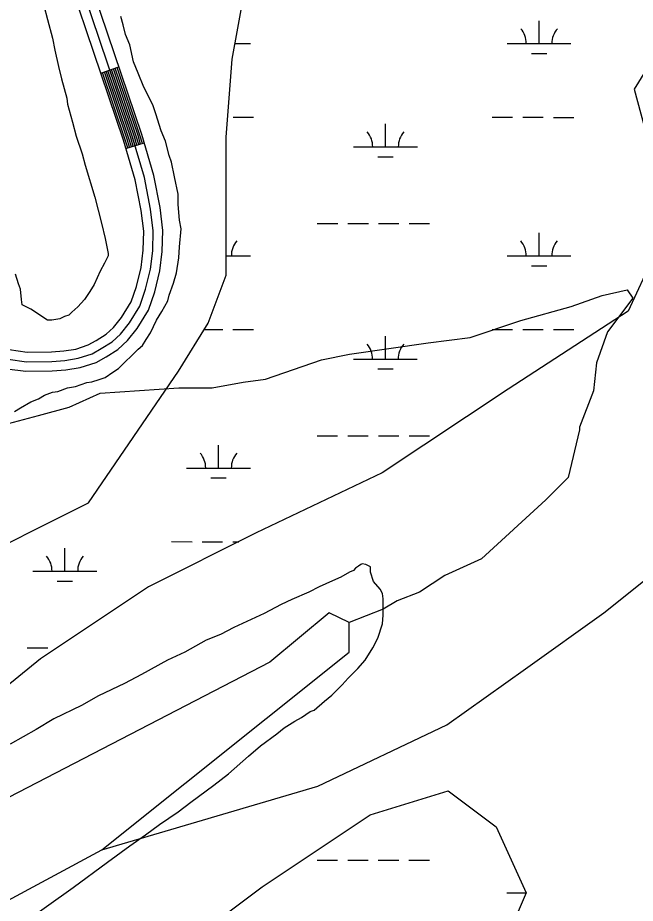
# Model space of a CAD drawing. Extents: x 3245246 to 3283090, y 806824 to 832173.
# Drawn here: x 3256865 to 3257833, y 822338 to 823726 of the extents above; entities that cross this region are included whole.
import ezdxf

# ---------------------------------------------------------------- set-up
doc = ezdxf.new("R2010")
doc.units = 0
for name, color, linetype in [('V-ROAD-CNTR', 7, 'Continuous'), ('V-SITE-VEGE', 7, 'Continuous'), ('V-TOPO-SHOR', 7, 'Continuous'), ('V-WETL-SWMP', 7, 'Continuous')]:
    doc.layers.add(name, color=color, linetype=linetype)

msp = doc.modelspace()

# ---------------------------------------------------------------- linework, layer by layer
at = {"layer": 'V-ROAD-CNTR'}
for p, q in [((3256995.4, 823639.1), (3257023.8, 823648.7)), ((3257034.7, 823521), (3257063.5, 823529.6))]:
    msp.add_line(p, q, dxfattribs=at)
for points in [[(3256848.5, 823175.8), (3256878.1, 823171.7), (3256919.5, 823172.2), (3256940.7, 823173.9), (3256963.3, 823177.4), (3256988, 823185.5), (3257003.6, 823194.4), (3257022.1, 823206), (3257037.2, 823219.8), (3257052.6, 823238.9), (3257070.1, 823267.5), (3257080, 823296.4), (3257088.1, 823329.1), (3257091.8, 823359.2), (3257092.7, 823392.6), (3257088.4, 823428.3), (3257078.5, 823478.8), (3257059.5, 823542.9), (3256931.3, 823922.5)], [(3256850.3, 823190.7), (3256879.1, 823186.7), (3256918.8, 823187.2), (3256939, 823188.8), (3256959.8, 823192), (3256981.8, 823199.2), (3256995.9, 823207.3), (3257013, 823218), (3257026.2, 823230.1), (3257040.3, 823247.5), (3257056.5, 823274), (3257065.6, 823300.6), (3257073.3, 823331.8), (3257076.8, 823360.3), (3257077.7, 823391.9), (3257073.5, 823426), (3257063.9, 823475.3), (3257045.2, 823538.4), (3256917.1, 823917.7)], [(3256852.1, 823205.6), (3256880, 823201.7), (3256918.2, 823202.2), (3256937.3, 823203.7), (3256956.3, 823206.6), (3256975.7, 823213), (3256988.2, 823220.2), (3257003.8, 823230), (3257015.2, 823240.4), (3257028, 823256.2), (3257042.8, 823280.4), (3257051.2, 823304.8), (3257058.5, 823334.5), (3257061.8, 823361.5), (3257062.7, 823391.2), (3257058.7, 823423.6), (3257049.3, 823471.7), (3257030.9, 823533.8), (3256902.9, 823912.8)], [(3257037.6, 823521.9), (3257033.8, 823534.7), (3256998.2, 823640.1)], [(3257040.5, 823522.8), (3257036.6, 823535.6), (3257001.1, 823641)], [(3257043.3, 823523.6), (3257039.5, 823536.5), (3257003.9, 823642)], [(3257046.2, 823524.5), (3257042.4, 823537.4), (3257006.7, 823642.9)], [(3257049.1, 823525.3), (3257045.2, 823538.4), (3257009.6, 823643.9)], [(3257052, 823526.2), (3257048.1, 823539.3), (3257012.4, 823644.9)], [(3257054.8, 823527), (3257050.9, 823540.2), (3257015.3, 823645.8)], [(3257057.7, 823527.9), (3257053.8, 823541.1), (3257018.1, 823646.8)], [(3257060.6, 823528.7), (3257056.7, 823542), (3257021, 823647.7)]]:
    msp.add_lwpolyline(points, dxfattribs=at)
at = {"layer": 'V-SITE-VEGE'}
for p, q in [((3256906, 823745.1), (3256911.8, 823722.9)), ((3256911.8, 823722.9), (3256919.9, 823693.9)), ((3257030.5, 823714.8), (3257027, 823727.6)), ((3257033.9, 823699.7), (3257030.5, 823714.8)), ((3256919.9, 823693.9), (3256923.4, 823675.2)), ((3257040.9, 823683.4), (3257033.9, 823699.7)), ((3257046.7, 823656.6), (3257040.9, 823683.4)), ((3256923.4, 823675.2), (3256929.2, 823649.6)), ((3257053.7, 823639.1), (3257046.7, 823656.6)), ((3256929.2, 823649.6), (3256933.9, 823629.9)), ((3257063, 823617), (3257053.7, 823639.1)), ((3256933.9, 823629.9), (3256942, 823599.6)), ((3257077, 823589.1), (3257063, 823617)), ((3256942, 823599.6), (3256943.2, 823590.3)), ((3256943.2, 823590.3), (3256951.3, 823562.4)), ((3257081.6, 823575.1), (3257077, 823589.1)), ((3257089.8, 823548.4), (3257081.6, 823575.1)), ((3256951.3, 823562.4), (3256957.1, 823540.2)), ((3256957.1, 823540.2), (3256966.4, 823512.3)), ((3257096.8, 823532.1), (3257089.8, 823548.4)), ((3257102.6, 823510), (3257096.8, 823532.1)), ((3256966.4, 823512.3), (3256971.1, 823494.9)), ((3257106.1, 823499.5), (3257102.6, 823510)), ((3257110.7, 823476.2), (3257106.1, 823499.5)), ((3256971.1, 823494.9), (3256986.2, 823444.8)), ((3257116.5, 823449.5), (3257110.7, 823476.2)), ((3256986.2, 823444.8), (3256996.7, 823404.1)), ((3257116.5, 823433.2), (3257116.5, 823449.5)), ((3257118.9, 823408.7), (3257116.5, 823433.2)), ((3256996.7, 823404.1), (3257002.5, 823379.7)), ((3257121.2, 823394.8), (3257118.9, 823408.7)), ((3257118.8, 823366.8), (3257121.2, 823394.8)), ((3257002.5, 823379.7), (3257007.1, 823356.4)), ((3257117.7, 823349.4), (3257118.8, 823366.8)), ((3257007.1, 823352.9), (3257001.3, 823341.3)), ((3257007.1, 823356.4), (3257007.1, 823352.9)), ((3257114.2, 823326.1), (3257117.7, 823349.4)), ((3257001.3, 823341.3), (3256994.3, 823328.5)), ((3256866.3, 823308.7), (3256861.7, 823323.8)), ((3256994.3, 823328.5), (3256985, 823307.5)), ((3257109.5, 823309.8), (3257114.2, 823326.1)), ((3256869.8, 823300.6), (3256866.3, 823308.7)), ((3256985, 823307.5), (3256978, 823297)), ((3257102.5, 823291.2), (3257109.5, 823309.8)), ((3256871, 823284.3), (3256869.8, 823300.6)), ((3256978, 823297), (3256969.9, 823284.2)), ((3257100.2, 823281.9), (3257102.5, 823291.2)), ((3256872.1, 823276.1), (3256871, 823284.3)), ((3256886.1, 823269.1), (3256872.1, 823276.1)), ((3256969.9, 823284.2), (3256959.4, 823272.6)), ((3257090.9, 823265.6), (3257100.2, 823281.9)), ((3256911.7, 823251.7), (3256886.1, 823269.1)), ((3256950.1, 823264.5), (3256945.4, 823259.8)), ((3256959.4, 823272.6), (3256950.1, 823264.5)), ((3257082.8, 823251.7), (3257090.9, 823265.6)), ((3256918.7, 823251.7), (3256911.7, 823251.7)), ((3256931.5, 823254), (3256918.7, 823251.7)), ((3256938.5, 823257.5), (3256931.5, 823254)), ((3256945.4, 823259.8), (3256938.5, 823257.5)), ((3257073.4, 823231.9), (3257082.8, 823251.7)), ((3257060.6, 823212.1), (3257066.5, 823221.4)), ((3257066.5, 823221.4), (3257073.4, 823231.9)), ((3257023.4, 823176), (3257053.7, 823206.3)), ((3257053.7, 823206.3), (3257060.6, 823212.1)), ((3257002.5, 823162.1), (3257014.1, 823170.2)), ((3257014.1, 823170.2), (3257023.4, 823176)), ((3256955.9, 823148.1), (3256973.4, 823153.9)), ((3256973.4, 823153.9), (3256981.5, 823155.1)), ((3256981.5, 823155.1), (3256993.1, 823158.6)), ((3256993.1, 823158.6), (3257002.5, 823162.1)), ((3256907, 823134.1), (3256919.8, 823138.8)), ((3256919.8, 823138.8), (3256928, 823140)), ((3256928, 823140), (3256943.1, 823145.8)), ((3256943.1, 823145.8), (3256955.9, 823148.1)), ((3256869.8, 823114.4), (3256886.1, 823123.7)), ((3256886.1, 823123.7), (3256897.7, 823128.3)), ((3256897.7, 823128.3), (3256907, 823134.1)), ((3256860.5, 823108.6), (3256869.8, 823114.4)), ((3257391.1, 822859.5), (3257385.2, 822857.1)), ((3257394.6, 822863), (3257391.1, 822859.5)), ((3257399.2, 822866.4), (3257394.6, 822863)), ((3257402.7, 822868.8), (3257399.2, 822866.4)), ((3257405, 822869.9), (3257402.7, 822868.8)), ((3257410.8, 822868.8), (3257405, 822869.9)), ((3257417.8, 822865.3), (3257410.8, 822868.8)), ((3257417.8, 822857.1), (3257417.8, 822865.3)), ((3257371.3, 822849), (3257358.5, 822843.2)), ((3257385.2, 822857.1), (3257371.3, 822849)), ((3257422.5, 822842), (3257417.8, 822857.1)), ((3257337.5, 822833.9), (3257321.2, 822825.7)), ((3257358.5, 822843.2), (3257337.5, 822833.9)), ((3257433, 822830.4), (3257422.5, 822842)), ((3257321.2, 822825.7), (3257294.5, 822814.1)), ((3257436.4, 822823.4), (3257433, 822830.4)), ((3257437.6, 822815.2), (3257436.4, 822823.4)), ((3257278.2, 822806), (3257251.4, 822792)), ((3257294.5, 822814.1), (3257278.2, 822806)), ((3257437.6, 822805.9), (3257437.6, 822815.2)), ((3257437.6, 822789.6), (3257437.6, 822805.9)), ((3257251.4, 822792), (3257203.7, 822769.9)), ((3257436.4, 822775.7), (3257437.6, 822789.6)), ((3257429.4, 822753.6), (3257436.4, 822775.7)), ((3257203.7, 822769.9), (3257182.8, 822759.4)), ((3257160.6, 822750.1), (3257126.9, 822731.5)), ((3257182.8, 822759.4), (3257160.6, 822750.1)), ((3257421.3, 822738.4), (3257429.4, 822753.6)), ((3257409.7, 822718.7), (3257421.3, 822738.4)), ((3257126.9, 822731.5), (3257100.1, 822718.7)), ((3257100.1, 822718.7), (3257059.4, 822696.6)), ((3257398, 822705.9), (3257409.7, 822718.7)), ((3257059.4, 822696.6), (3257032.6, 822682.6)), ((3257382.9, 822690.7), (3257398, 822705.9)), ((3257032.6, 822682.6), (3256991.9, 822662.9)), ((3257357.3, 822664), (3257373.6, 822680.3)), ((3257373.6, 822680.3), (3257382.9, 822690.7)), ((3256991.9, 822662.9), (3256965.1, 822647.7)), ((3257329.4, 822640.7), (3257345.7, 822654.7)), ((3257345.7, 822654.7), (3257357.3, 822664)), ((3256965.1, 822647.7), (3256922.1, 822626.8)), ((3257309.6, 822629.1), (3257323.5, 822638.4)), ((3257323.5, 822638.4), (3257329.4, 822640.7)), ((3256922.1, 822626.8), (3256894.2, 822610.5)), ((3257282.8, 822612.8), (3257299.1, 822623.3)), ((3257299.1, 822623.3), (3257309.6, 822629.1)), ((3256894.2, 822610.5), (3256853.4, 822587.2)), ((3257271.2, 822603.5), (3257282.8, 822612.8)), ((3257245.6, 822584.9), (3257271.2, 822603.5)), ((3257227, 822568.6), (3257245.6, 822584.9)), ((3257195.5, 822540.7), (3257227, 822568.6)), ((3257172.3, 822523.2), (3257195.5, 822540.7)), ((3257136.2, 822496.4), (3257172.3, 822523.2)), ((3257116.4, 822481.3), (3257136.2, 822496.4)), ((3257087.3, 822461.5), (3257116.4, 822481.3)), ((3257065.2, 822445.3), (3257087.3, 822461.5)), ((3257040.8, 822427.8), (3257065.2, 822445.3)), ((3257005.8, 822402.2), (3257040.8, 822427.8)), ((3256952.3, 822362.7), (3257005.8, 822402.2)), ((3256868.5, 822303.3), (3256952.3, 822362.7))]:
    msp.add_line(p, q, dxfattribs=at)
at = {"layer": 'V-TOPO-SHOR'}
for points in [[(3256997, 822421.6), (3257335.5, 822521.3), (3257537.6, 822617.8), (3257660.6, 822705.5), (3257783.5, 822793.3), (3257915.3, 822898.6), (3258003.2, 822960.1), (3258108.6, 823012.7), (3258301.8, 823100.4), (3258459.9, 823170.6), (3258635.6, 823249.6), (3258784.9, 823319.8), (3258943, 823363.6), (3259109.9, 823425), (3259171.4, 823451.3), (3259215.3, 823451.3), (3259268, 823460.1), (3259308.7, 823483.4)], [(3256748.5, 823062.7), (3256897.8, 823102.2), (3256946.1, 823115.3), (3256994.4, 823137.2), (3257055.9, 823141.6), (3257117.4, 823146), (3257170.1, 823146), (3257218.4, 823154.7), (3257253.5, 823159.1), (3257341.3, 823189.8), (3257385.2, 823198.5), (3257508.2, 823216.1), (3257574.1, 823224.8), (3257653.1, 823251.1), (3257732.2, 823273), (3257780.5, 823290.6), (3257820, 823299.3), (3257828.8, 823286.2), (3257789.2, 823233.5), (3257771.6, 823185.2), (3257767.2, 823141.3), (3257745.2, 823084.2), (3257745.2, 823079.8), (3257727.6, 823005.2), (3257692.5, 822970.1), (3257591.5, 822877.9), (3257534.4, 822851.6), (3257494.8, 822825.3), (3257459.7, 822812.1), (3257437.8, 822799), (3257384.2, 822777.8)], [(3256594.3, 822204.7), (3256997, 822421.6), (3257384.2, 822731.3), (3257384.2, 822777.8), (3257353.2, 822793.3), (3257260.3, 822715.9), (3256617.5, 822382.9), (3256238.1, 822181.5)]]:
    msp.add_lwpolyline(points, dxfattribs=at)
at = {"layer": 'V-WETL-SWMP'}
for p, q in [((3257681.9, 823685.2), (3257681.9, 823721.2)), ((3257205.8, 823685.4), (3257230, 823685.4)), ((3257631.9, 823685.2), (3257731.9, 823685.2)), ((3257669.9, 823669.8), (3257693.9, 823669.8)), ((3257202.6, 823570), (3257234.6, 823570)), ((3257608.5, 823569.8), (3257640.5, 823569.8)), ((3257656.5, 823569.8), (3257688.5, 823569.8)), ((3257704.5, 823569.7), (3257736.5, 823569.7)), ((3257441.4, 823523.4), (3257441.4, 823559.4)), ((3257391.4, 823523.5), (3257491.4, 823523.4)), ((3257429.4, 823508), (3257453.4, 823508)), ((3257334.5, 823403.4), (3257366.5, 823403.4)), ((3257382.5, 823403.4), (3257414.5, 823403.4)), ((3257430.5, 823403.4), (3257462.5, 823403.4)), ((3257478.5, 823403.3), (3257510.5, 823403.3)), ((3257681.8, 823352.5), (3257681.8, 823388.5)), ((3257192, 823352.7), (3257229.9, 823352.7)), ((3257631.8, 823352.5), (3257731.8, 823352.5)), ((3257669.8, 823337.1), (3257693.8, 823337.1)), ((3257157.6, 823237.3), (3257186.4, 823237.3)), ((3257202.4, 823237.3), (3257234.4, 823237.3)), ((3257608.3, 823237.1), (3257640.3, 823237.1)), ((3257656.3, 823237.1), (3257688.3, 823237.1)), ((3257704.3, 823237.1), (3257736.3, 823237.1)), ((3257441.2, 823190.8), (3257441.3, 823226.8)), ((3257391.2, 823190.8), (3257491.2, 823190.7)), ((3257429.2, 823175.3), (3257453.2, 823175.3)), ((3257334.3, 823070.7), (3257366.3, 823070.7)), ((3257382.3, 823070.7), (3257414.3, 823070.7)), ((3257430.3, 823070.7), (3257462.3, 823070.7)), ((3257478.3, 823070.7), (3257510.3, 823070.7)), ((3257179.7, 823020.1), (3257179.7, 823056.1)), ((3257129.7, 823020.1), (3257229.7, 823020)), ((3257167.7, 823004.6), (3257191.7, 823004.6)), ((3257106.3, 822904.7), (3257138.3, 822904.6)), ((3257154.3, 822904.6), (3257186.3, 822904.6)), ((3257202.3, 822904.6), (3257211.6, 822904.6)), ((3256939.2, 822858.3), (3256939.2, 822894.3)), ((3256889.2, 822858.3), (3256989.2, 822858.3)), ((3256927.2, 822842.9), (3256951.2, 822842.9)), ((3256880.3, 822738.3), (3256912.3, 822738.2)), ((3257334.1, 822405.4), (3257366.1, 822405.4)), ((3257382.1, 822405.4), (3257414.1, 822405.3)), ((3257430.1, 822405.3), (3257462.1, 822405.3)), ((3257478.1, 822405.3), (3257510.1, 822405.3)), ((3257631.3, 822354.5), (3257661.5, 822354.5))]:
    msp.add_line(p, q, dxfattribs=at)
for points in [[(3257952.7, 823811.2), (3257830.6, 823613.8), (3257886.9, 823407), (3257821.2, 823266), (3257633.4, 823143.9), (3257436.2, 823012.3), (3257238.9, 822918.3), (3257069.9, 822833.7), (3256900.9, 822720.9), (3256750.6, 822598.7)], [(3256769.4, 822861.9), (3256976, 822965.3), (3257116.9, 823172.1), (3257163.8, 823247.3), (3257192, 823322.4), (3257192, 823538.6), (3257201.4, 823660.8), (3257220.2, 823764.2)], [(3257135.6, 822279.1), (3257248.3, 822363.7), (3257417.4, 822476.5), (3257539.5, 822514.1), (3257614.6, 822457.7), (3257661.5, 822354.3), (3257605.2, 822222.8)]]:
    msp.add_lwpolyline(points, dxfattribs=at)
for centre, start, end in [((3257626.7, 823685.7), 359.2032, 40.7468), ((3257737.2, 823685.6), 139.2032, 180.7468), ((3257386.1, 823523.9), 359.2032, 40.7468), ((3257496.6, 823523.9), 139.2032, 180.7468), ((3257235.1, 823353.2), 139.2032, 180.7468), ((3257626.5, 823353), 359.2032, 40.7468), ((3257737, 823353), 139.2032, 180.7468), ((3257386, 823191.3), 359.2032, 40.7468), ((3257496.5, 823191.2), 139.2032, 180.7468), ((3257124.5, 823020.6), 359.2032, 40.7468), ((3257235, 823020.5), 139.2032, 180.7468), ((3256883.9, 822858.8), 359.2032, 40.7468), ((3256994.4, 822858.8), 139.2032, 180.7468), ((3257626.1, 822355), 359.2032, 359.615)]:
    msp.add_arc(centre, 35.2, start, end, dxfattribs=at)

doc.saveas('drawing.dxf')
